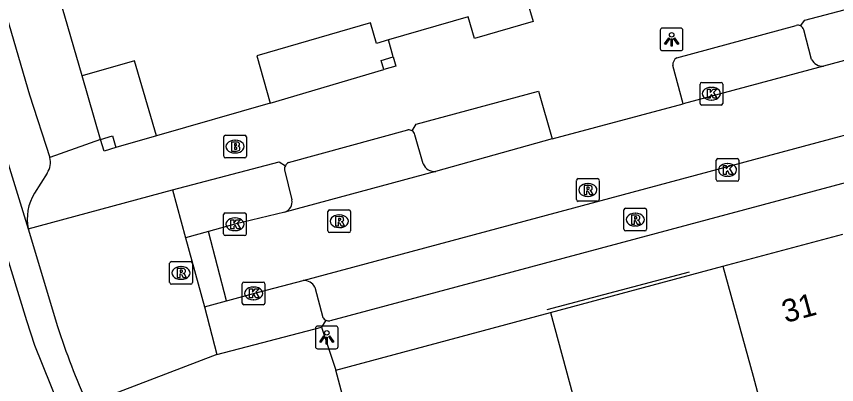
# Model space of a CAD drawing. Extents: x 159265 to 160143, y 383413 to 384319.
# Drawn here: x 159644.75 to 159680.89, y 383933.41 to 383949.64 of the extents above; entities that cross this region are included whole.
import ezdxf

# ---------------------------------------------------------------- set-up
doc = ezdxf.new("R2010")
doc.units = 0
for name, color, linetype in [('IMGEO_Brandkraan', 7, 'Continuous'), ('IMGEO_Kolk', 7, 'Continuous'), ('IMGEO_Lichtpunt', 7, 'Continuous'), ('IMGEO_Muur', 7, 'Continuous'), ('IMGEO_Pand', 7, 'Continuous'), ('IMGEO_Pand_nummerreeks', 7, 'Continuous'), ('IMGEO_Pand_overbouw', 7, 'Continuous'), ('IMGEO_Parkeervlak_open', 7, 'Continuous'), ('IMGEO_Rijbaan_lokaal_gesloten', 7, 'Continuous'), ('IMGEO_Rijbaan_lokaal_open', 7, 'Continuous'), ('IMGEO_Rioolput', 7, 'Continuous'), ('IMGEO_Voetpad_open', 7, 'Continuous')]:
    doc.layers.add(name, color=color, linetype=linetype)

msp = doc.modelspace()

# ---------------------------------------------------------------- linework, layer by layer
at = {"layer": 'IMGEO_Brandkraan'}
for p, q in [((159653.887, 383943.476), (159653.887, 383944.328)), ((159653.962, 383944.402), (159654.814, 383944.402)), ((159654.888, 383944.328), (159654.888, 383943.476)), ((159654.375, 383944.182), (159654.4, 383944.182)), ((159654.398, 383943.622), (159654.373, 383943.622)), ((159654.814, 383943.402), (159653.962, 383943.402))]:
    msp.add_line(p, q, dxfattribs=at)
for points in [[(159653.887, 383943.476), (159653.887, 383944.328)], [(159653.962, 383944.402), (159654.814, 383944.402)], [(159654.888, 383944.328), (159654.888, 383943.476)], [(159654.235, 383944.102), (159654.235, 383943.702), (159654.448, 383943.702)], [(159654.466, 383944.102), (159654.235, 383944.102)], [(159654.414, 383944.021), (159654.36, 383944.021), (159654.36, 383943.945)], [(159654.36, 383943.945), (159654.413, 383943.945)], [(159654.422, 383943.869), (159654.36, 383943.869), (159654.36, 383943.788)], [(159654.36, 383943.788), (159654.422, 383943.788)], [(159654.814, 383943.402), (159653.962, 383943.402)]]:
    msp.add_lwpolyline(points, dxfattribs=at)
for centre, radius, start, end in [((159653.964, 383944.326), 0.0765, 91.552, 178.448), ((159653.964, 383944.326), 0.0765, 91.552, 178.448), ((159654.812, 383944.326), 0.0765, 1.552, 88.448), ((159654.812, 383944.326), 0.0765, 1.552, 88.448), ((159654.415, 383943.983), 0.0379, 267.8285, 90.9355), ((159654.423, 383943.828), 0.0404, 269.8759, 90.5077), ((159654.47, 383943.957), 0.145, 59.4692, 91.5367), ((159654.495, 383944.004), 0.0922, 285.5137, 58.1501), ((159654.5, 383943.812), 0.105, 301.3115, 78.989), ((159653.964, 383943.478), 0.0765, 181.552, 268.448), ((159653.964, 383943.478), 0.0765, 181.552, 268.448), ((159654.454, 383943.953), 0.251, 268.6676, 293.5347), ((159654.812, 383943.478), 0.0765, 271.552, 358.448), ((159654.812, 383943.478), 0.0765, 271.552, 358.448)]:
    msp.add_arc(centre, radius, start, end, dxfattribs=at)
for centre, major_axis, ratio, start_param, end_param in [((159654.374, 383943.902), (-0.387, 0.002), 0.722429, 4.712389, 7.853982), ((159654.399, 383943.902), (-0.39, 0.002), 0.717154, 1.570796, 4.712389)]:
    msp.add_ellipse(centre, major_axis=major_axis, ratio=ratio, start_param=start_param, end_param=end_param, dxfattribs=at)
at = {"layer": 'IMGEO_Kolk'}
for p, q in [((159674.949, 383946.733), (159675.801, 383946.733)), ((159674.874, 383945.807), (159674.874, 383946.659)), ((159675.362, 383946.513), (159675.387, 383946.513)), ((159675.875, 383946.659), (159675.875, 383945.807)), ((159675.801, 383945.733), (159674.949, 383945.733)), ((159675.385, 383945.953), (159675.36, 383945.953)), ((159675.583, 383942.444), (159675.583, 383943.296)), ((159675.658, 383943.37), (159676.51, 383943.37)), ((159676.071, 383943.15), (159676.096, 383943.15)), ((159676.584, 383943.296), (159676.584, 383942.444)), ((159676.094, 383942.59), (159676.069, 383942.59)), ((159676.51, 383942.37), (159675.658, 383942.37)), ((159653.957, 383940.977), (159654.809, 383940.977)), ((159653.882, 383940.051), (159653.882, 383940.903)), ((159654.37, 383940.757), (159654.395, 383940.757)), ((159654.883, 383940.903), (159654.883, 383940.051)), ((159654.809, 383939.977), (159653.957, 383939.977)), ((159654.393, 383940.197), (159654.368, 383940.197)), ((159654.704, 383937), (159654.704, 383937.852)), ((159654.779, 383937.926), (159655.631, 383937.926)), ((159655.192, 383937.706), (159655.217, 383937.706)), ((159655.705, 383937.852), (159655.705, 383937)), ((159655.215, 383937.146), (159655.19, 383937.146)), ((159655.631, 383936.926), (159654.779, 383936.926))]:
    msp.add_line(p, q, dxfattribs=at)
for points in [[(159674.949, 383946.733), (159675.801, 383946.733)], [(159674.874, 383945.807), (159674.874, 383946.659)], [(159675.195, 383946.433), (159675.318, 383946.433), (159675.318, 383946.282), (159675.448, 383946.433), (159675.612, 383946.433), (159675.466, 383946.282), (159675.619, 383946.033), (159675.467, 383946.033), (159675.382, 383946.197), (159675.318, 383946.13), (159675.318, 383946.033), (159675.195, 383946.033), (159675.195, 383946.433)], [(159675.875, 383946.659), (159675.875, 383945.807)], [(159675.801, 383945.733), (159674.949, 383945.733)], [(159675.583, 383942.444), (159675.583, 383943.296)], [(159675.658, 383943.37), (159676.51, 383943.37)], [(159676.584, 383943.296), (159676.584, 383942.444)], [(159675.904, 383943.07), (159676.027, 383943.07), (159676.027, 383942.919), (159676.157, 383943.07), (159676.321, 383943.07), (159676.175, 383942.919), (159676.328, 383942.67), (159676.176, 383942.67), (159676.091, 383942.834), (159676.027, 383942.767), (159676.027, 383942.67), (159675.904, 383942.67), (159675.904, 383943.07)], [(159676.51, 383942.37), (159675.658, 383942.37)], [(159653.957, 383940.977), (159654.809, 383940.977)], [(159653.882, 383940.051), (159653.882, 383940.903)], [(159654.203, 383940.677), (159654.326, 383940.677), (159654.326, 383940.526), (159654.456, 383940.677), (159654.62, 383940.677), (159654.474, 383940.526), (159654.627, 383940.277), (159654.475, 383940.277), (159654.39, 383940.441), (159654.326, 383940.374), (159654.326, 383940.277), (159654.203, 383940.277), (159654.203, 383940.677)], [(159654.883, 383940.903), (159654.883, 383940.051)], [(159654.809, 383939.977), (159653.957, 383939.977)], [(159654.704, 383937), (159654.704, 383937.852)], [(159654.779, 383937.926), (159655.631, 383937.926)], [(159655.705, 383937.852), (159655.705, 383937)], [(159655.025, 383937.626), (159655.148, 383937.626), (159655.148, 383937.475), (159655.278, 383937.626), (159655.442, 383937.626), (159655.296, 383937.475), (159655.449, 383937.226), (159655.297, 383937.226), (159655.212, 383937.39), (159655.148, 383937.323), (159655.148, 383937.226), (159655.025, 383937.226), (159655.025, 383937.626)], [(159655.631, 383936.926), (159654.779, 383936.926)]]:
    msp.add_lwpolyline(points, dxfattribs=at)
for centre, start, end in [((159674.951, 383946.657), 91.552, 178.448), ((159674.951, 383946.657), 91.552, 178.448), ((159675.799, 383946.657), 1.552, 88.448), ((159675.799, 383946.657), 1.552, 88.448), ((159674.951, 383945.809), 181.552, 268.448), ((159674.951, 383945.809), 181.552, 268.448), ((159675.799, 383945.809), 271.552, 358.448), ((159675.799, 383945.809), 271.552, 358.448), ((159675.66, 383943.294), 91.552, 178.448), ((159675.66, 383943.294), 91.552, 178.448), ((159676.508, 383943.294), 1.552, 88.448), ((159676.508, 383943.294), 1.552, 88.448), ((159675.66, 383942.446), 181.552, 268.448), ((159675.66, 383942.446), 181.552, 268.448), ((159676.508, 383942.446), 271.552, 358.448), ((159676.508, 383942.446), 271.552, 358.448), ((159653.959, 383940.901), 91.552, 178.448), ((159653.959, 383940.901), 91.552, 178.448), ((159654.807, 383940.901), 1.552, 88.448), ((159654.807, 383940.901), 1.552, 88.448), ((159653.959, 383940.053), 181.552, 268.448), ((159653.959, 383940.053), 181.552, 268.448), ((159654.807, 383940.053), 271.552, 358.448), ((159654.807, 383940.053), 271.552, 358.448), ((159654.781, 383937.85), 91.552, 178.448), ((159654.781, 383937.85), 91.552, 178.448), ((159655.629, 383937.85), 1.552, 88.448), ((159655.629, 383937.85), 1.552, 88.448), ((159654.781, 383937.002), 181.552, 268.448), ((159654.781, 383937.002), 181.552, 268.448), ((159655.629, 383937.002), 271.552, 358.448), ((159655.629, 383937.002), 271.552, 358.448)]:
    msp.add_arc(centre, 0.0765, start, end, dxfattribs=at)
for centre, major_axis, ratio, start_param, end_param in [((159675.361, 383946.233), (-0.387, 0.002), 0.722429, 4.712389, 7.853982), ((159675.386, 383946.233), (-0.39, 0.002), 0.717154, 1.570796, 4.712389), ((159676.07, 383942.87), (-0.387, 0.002), 0.722429, 4.712389, 7.853982), ((159676.095, 383942.87), (-0.39, 0.002), 0.717154, 1.570796, 4.712389), ((159654.369, 383940.477), (-0.387, 0.002), 0.722429, 4.712389, 7.853982), ((159654.394, 383940.477), (-0.39, 0.002), 0.717154, 1.570796, 4.712389), ((159655.191, 383937.426), (-0.387, 0.002), 0.722429, 4.712389, 7.853982), ((159655.216, 383937.426), (-0.39, 0.002), 0.717154, 1.570796, 4.712389)]:
    msp.add_ellipse(centre, major_axis=major_axis, ratio=ratio, start_param=start_param, end_param=end_param, dxfattribs=at)
at = {"layer": 'IMGEO_Lichtpunt'}
for p, q in [((159673.122, 383949.033), (159673.122, 383948.226)), ((159673.122, 383949.033), (159673.122, 383948.226)), ((159674.024, 383949.128), (159673.216, 383949.128)), ((159674.024, 383949.128), (159673.216, 383949.128)), ((159674.118, 383948.226), (159674.118, 383949.033)), ((159674.118, 383948.226), (159674.118, 383949.033)), ((159673.216, 383948.132), (159674.024, 383948.132)), ((159673.216, 383948.132), (159674.024, 383948.132)), ((159657.929, 383935.888), (159657.929, 383935.081)), ((159657.929, 383935.888), (159657.929, 383935.081)), ((159658.831, 383935.983), (159658.023, 383935.983)), ((159658.831, 383935.983), (159658.023, 383935.983)), ((159658.925, 383935.081), (159658.925, 383935.888)), ((159658.925, 383935.081), (159658.925, 383935.888)), ((159658.023, 383934.987), (159658.831, 383934.987)), ((159658.023, 383934.987), (159658.831, 383934.987))]:
    msp.add_line(p, q, dxfattribs=at)
for points in [[(159673.496, 383948.697), (159673.535, 383948.669), (159673.347, 383948.407), (159673.309, 383948.434), (159673.496, 383948.697)], [(159673.598, 383948.649), (159673.645, 383948.649), (159673.645, 383948.327), (159673.598, 383948.327), (159673.598, 383948.649)], [(159673.708, 383948.669), (159673.746, 383948.696), (159673.933, 383948.434), (159673.894, 383948.406), (159673.708, 383948.669)], [(159658.303, 383935.552), (159658.342, 383935.524), (159658.154, 383935.262), (159658.116, 383935.289), (159658.303, 383935.552)], [(159658.515, 383935.524), (159658.553, 383935.551), (159658.74, 383935.289), (159658.701, 383935.261), (159658.515, 383935.524)], [(159658.405, 383935.504), (159658.452, 383935.504), (159658.452, 383935.182), (159658.405, 383935.182), (159658.405, 383935.504)]]:
    msp.add_lwpolyline(points, dxfattribs=at)
for centre in [(159673.621, 383948.831), (159658.428, 383935.686)]:
    msp.add_circle(centre, 0.0994, dxfattribs=at)
for centre, start, end in [((159673.216, 383949.033), 90, 180), ((159673.216, 383949.033), 90, 180), ((159674.024, 383949.033), 0, 90), ((159674.024, 383949.033), 0, 90), ((159673.216, 383948.226), 180, 270), ((159673.216, 383948.226), 180, 270), ((159674.024, 383948.226), 270, 0), ((159674.024, 383948.226), 270, 360), ((159658.023, 383935.888), 90, 180), ((159658.023, 383935.888), 90, 180), ((159658.831, 383935.888), 0, 90), ((159658.831, 383935.888), 0, 90), ((159658.023, 383935.081), 180, 270), ((159658.023, 383935.081), 180, 270), ((159658.831, 383935.081), 270, 0), ((159658.831, 383935.081), 270, 360)]:
    msp.add_arc(centre, 0.0946, start, end, dxfattribs=at)
at = {"layer": 'IMGEO_Muur'}
msp.add_lwpolyline([(159668.142, 383936.721), (159674.406, 383938.381)], dxfattribs=at)
at = {"layer": 'IMGEO_Pand'}
for points in [[(159647.645, 383947.021), (159645.78, 383953.455)], [(159669.525, 383951.042), (159667.24, 383950.377), (159667.519, 383949.416), (159664.937, 383948.665), (159664.657, 383949.625), (159661.151, 383948.606), (159660.611, 383948.449), (159660.347, 383949.358), (159655.341, 383947.903), (159655.94, 383945.817), (159650.922, 383944.377)], [(159661.474, 383947.45), (159660.943, 383947.296), (159660.826, 383947.699), (159661.357, 383947.854), (159661.474, 383947.45)], [(159650.922, 383944.377), (159649.95, 383947.689), (159647.645, 383947.021)], [(159648.461, 383944.219), (159648.987, 383944.374), (159649.14, 383943.854)], [(159649.14, 383943.854), (159648.614, 383943.698), (159648.461, 383944.219)], [(159675.88, 383938.628), (159681.16, 383940.045)], [(159675.88, 383938.628), (159677.211, 383933.783), (159677.821, 383931.519), (159680.176, 383932.155), (159680.754, 383930.02), (159681.397, 383927.646), (159684.3, 383928.431)], [(159658.825, 383934.047), (159668.29, 383936.587)], [(159668.29, 383936.587), (159669.779, 383931.048), (159667.071, 383930.324)], [(159660.225, 383928.807), (159658.825, 383934.047)]]:
    msp.add_lwpolyline(points, dxfattribs=at)
at = {"layer": 'IMGEO_Pand_overbouw'}
msp.add_lwpolyline([(159661.357, 383947.854), (159661.151, 383948.606), (159660.611, 383948.449), (159660.347, 383949.358), (159655.341, 383947.903), (159655.94, 383945.817), (159660.943, 383947.296), (159660.826, 383947.699)], close=True, dxfattribs=at)
at = {"layer": 'IMGEO_Parkeervlak_open'}
for points in [[(159679.789, 383947.746), (159679.446, 383949.056)], [(159662.68, 383943.144), (159662.311, 383944.426)], [(159656.563, 383942.876), (159656.887, 383941.551)], [(159657.898, 383937.701), (159658.256, 383936.368)]]:
    msp.add_lwpolyline(points, dxfattribs=at)
for centre, radius, start, end in [((159679.182, 383948.974), 0.276, 17.2177, 64.7667), ((159680.263, 383947.972), 0.525, 205.5054, 275.1233), ((159662.051, 383944.367), 0.266, 12.7441, 58.3312), ((159663.169, 383943.328), 0.522, 200.6512, 276.1925), ((159656.9, 383942.898), 0.338, 151.585, 183.7555), ((159656.423, 383941.456), 0.474, 290.1378, 11.591), ((159657.433, 383937.479), 0.515, 25.5566, 94.8323), ((159658.535, 383936.54), 0.328, 211.6317, 244.1152)]:
    msp.add_arc(centre, radius, start, end, dxfattribs=at)
at = {"layer": 'IMGEO_Rijbaan_lokaal_gesloten'}
for points in [[(159644.044, 383944.284), (159645.276, 383940.274)], [(159667.489, 383909.513), (159663.889, 383911.991), (159659.496, 383915.179), (159656.955, 383917.333), (159654.026, 383920.522), (159652.261, 383922.762), (159650.84, 383924.787), (159650.206, 383925.812), (159648.727, 383928.309), (159646.97, 383931.638), (159645.568, 383935.135), (159645.217, 383936.218), (159644.2, 383939.527), (159642.94, 383943.962)], [(159645.276, 383940.274), (159646.565, 383935.968)], [(159653.212, 383940.157), (159652.208, 383939.872)], [(159652.208, 383939.872), (159653.038, 383936.835)], [(159654.011, 383937.105), (159653.212, 383940.157)], [(159653.038, 383936.835), (159654.011, 383937.105)]]:
    msp.add_lwpolyline(points, dxfattribs=at)
msp.add_arc((159682.611, 383947.721), 37.913, 198.0587, 203.5987, dxfattribs=at)
at = {"layer": 'IMGEO_Rijbaan_lokaal_open'}
for points in [[(159657.39, 383937.992), (159704.87, 383950.769)], [(159682.382, 383948.011), (159680.31, 383947.449)], [(159680.31, 383947.449), (159674.128, 383945.78)], [(159668.361, 383944.241), (159674.128, 383945.78)], [(159668.361, 383944.241), (159663.225, 383942.809)], [(159663.225, 383942.809), (159656.586, 383941.011)], [(159656.586, 383941.011), (159654.383, 383940.477), (159653.212, 383940.157)], [(159654.011, 383937.105), (159654.068, 383937.121), (159655.205, 383937.426), (159657.39, 383937.992)]]:
    msp.add_lwpolyline(points, dxfattribs=at)
at = {"layer": 'IMGEO_Rioolput'}
for p, q in [((159669.43, 383941.561), (159669.43, 383942.413)), ((159669.505, 383942.487), (159670.357, 383942.487)), ((159670.431, 383942.413), (159670.431, 383941.561)), ((159669.918, 383942.267), (159669.943, 383942.267)), ((159669.941, 383941.707), (159669.916, 383941.707)), ((159670.357, 383941.487), (159669.505, 383941.487)), ((159658.476, 383940.185), (159658.476, 383941.037)), ((159658.551, 383941.111), (159659.403, 383941.111)), ((159659.477, 383941.037), (159659.477, 383940.185)), ((159671.52, 383940.255), (159671.52, 383941.107)), ((159671.595, 383941.181), (159672.447, 383941.181)), ((159672.008, 383940.961), (159672.033, 383940.961)), ((159672.521, 383941.107), (159672.521, 383940.255)), ((159658.964, 383940.891), (159658.989, 383940.891)), ((159658.987, 383940.331), (159658.962, 383940.331)), ((159672.031, 383940.401), (159672.006, 383940.401)), ((159659.403, 383940.111), (159658.551, 383940.111)), ((159672.447, 383940.181), (159671.595, 383940.181)), ((159651.58, 383938.828), (159652.432, 383938.828)), ((159651.505, 383937.902), (159651.505, 383938.754)), ((159651.993, 383938.608), (159652.018, 383938.608)), ((159652.506, 383938.754), (159652.506, 383937.902)), ((159652.016, 383938.048), (159651.991, 383938.048)), ((159652.432, 383937.828), (159651.58, 383937.828))]:
    msp.add_line(p, q, dxfattribs=at)
for points in [[(159669.43, 383941.561), (159669.43, 383942.413)], [(159669.505, 383942.487), (159670.357, 383942.487)], [(159670.431, 383942.413), (159670.431, 383941.561)], [(159670.019, 383942.185), (159669.767, 383942.187), (159669.767, 383941.787)], [(159669.945, 383942.106), (159669.891, 383942.106), (159669.891, 383942.025)], [(159669.891, 383942.025), (159669.943, 383942.025)], [(159669.767, 383941.787), (159669.891, 383941.787), (159669.891, 383941.949), (159669.902, 383941.949)], [(159669.949, 383941.92), (159670.02, 383941.787), (159670.16, 383941.787), (159670.095, 383941.913)], [(159670.357, 383941.487), (159669.505, 383941.487)], [(159658.476, 383940.185), (159658.476, 383941.037)], [(159658.551, 383941.111), (159659.403, 383941.111)], [(159659.477, 383941.037), (159659.477, 383940.185)], [(159671.52, 383940.255), (159671.52, 383941.107)], [(159671.595, 383941.181), (159672.447, 383941.181)], [(159672.521, 383941.107), (159672.521, 383940.255)], [(159659.065, 383940.809), (159658.813, 383940.811), (159658.813, 383940.411)], [(159658.813, 383940.411), (159658.937, 383940.411), (159658.937, 383940.573), (159658.948, 383940.573)], [(159658.991, 383940.73), (159658.937, 383940.73), (159658.937, 383940.649)], [(159658.937, 383940.649), (159658.989, 383940.649)], [(159672.109, 383940.879), (159671.857, 383940.881), (159671.857, 383940.481)], [(159671.857, 383940.481), (159671.981, 383940.481), (159671.981, 383940.643), (159671.992, 383940.643)], [(159672.035, 383940.8), (159671.981, 383940.8), (159671.981, 383940.719)], [(159671.981, 383940.719), (159672.033, 383940.719)], [(159672.039, 383940.614), (159672.11, 383940.481), (159672.25, 383940.481), (159672.185, 383940.607)], [(159658.995, 383940.544), (159659.066, 383940.411), (159659.206, 383940.411), (159659.141, 383940.537)], [(159659.403, 383940.111), (159658.551, 383940.111)], [(159672.447, 383940.181), (159671.595, 383940.181)], [(159651.58, 383938.828), (159652.432, 383938.828)], [(159651.505, 383937.902), (159651.505, 383938.754)], [(159652.094, 383938.526), (159651.842, 383938.528), (159651.842, 383938.128)], [(159652.02, 383938.447), (159651.966, 383938.447), (159651.966, 383938.366)], [(159652.506, 383938.754), (159652.506, 383937.902)], [(159651.842, 383938.128), (159651.966, 383938.128), (159651.966, 383938.29), (159651.977, 383938.29)], [(159651.966, 383938.366), (159652.018, 383938.366)], [(159652.024, 383938.261), (159652.095, 383938.128), (159652.235, 383938.128), (159652.17, 383938.254)], [(159652.432, 383937.828), (159651.58, 383937.828)]]:
    msp.add_lwpolyline(points, dxfattribs=at)
for centre, radius, start, end in [((159669.507, 383942.411), 0.0765, 91.552, 178.448), ((159669.507, 383942.411), 0.0765, 91.552, 178.448), ((159670.355, 383942.411), 0.0765, 1.552, 88.448), ((159670.355, 383942.411), 0.0765, 1.552, 88.448), ((159669.927, 383942.214), 0.19, 274.7715, 282.9687), ((159669.951, 383942.01), 0.0964, 77.0061, 93.1865), ((159669.965, 383942.067), 0.0378, 276.6634, 79.6772), ((159670.018, 383942.075), 0.109, 350.3612, 89.416), ((159670.016, 383942.075), 0.112, 277.5842, 350.9817), ((159669.901, 383941.896), 0.0533, 26.0293, 88.6989), ((159670, 383941.86), 0.108, 29.5134, 73.7905), ((159669.507, 383941.563), 0.0765, 181.552, 268.448), ((159669.507, 383941.563), 0.0765, 181.552, 268.448), ((159670.355, 383941.563), 0.0765, 271.552, 358.448), ((159670.355, 383941.563), 0.0765, 271.552, 358.448), ((159658.553, 383941.035), 0.0765, 91.552, 178.448), ((159658.553, 383941.035), 0.0765, 91.552, 178.448), ((159659.401, 383941.035), 0.0765, 1.552, 88.448), ((159659.401, 383941.035), 0.0765, 1.552, 88.448), ((159671.597, 383941.105), 0.0765, 91.552, 178.448), ((159671.597, 383941.105), 0.0765, 91.552, 178.448), ((159672.445, 383941.105), 0.0765, 1.552, 88.448), ((159672.445, 383941.105), 0.0765, 1.552, 88.448), ((159658.947, 383940.52), 0.0533, 26.0293, 88.6989), ((159658.973, 383940.838), 0.19, 274.7715, 282.9687), ((159658.997, 383940.634), 0.0964, 77.0061, 93.1865), ((159659.011, 383940.691), 0.0378, 276.6634, 79.6772), ((159659.064, 383940.699), 0.109, 350.3612, 89.416), ((159659.062, 383940.699), 0.112, 277.5842, 350.9817), ((159659.046, 383940.484), 0.108, 29.5134, 73.7905), ((159671.991, 383940.59), 0.0533, 26.0293, 88.6989), ((159672.017, 383940.908), 0.19, 274.7715, 282.9687), ((159672.041, 383940.704), 0.0964, 77.0061, 93.1865), ((159672.055, 383940.761), 0.0378, 276.6634, 79.6772), ((159672.108, 383940.769), 0.109, 350.3612, 89.416), ((159672.106, 383940.769), 0.112, 277.5842, 350.9817), ((159672.09, 383940.554), 0.108, 29.5134, 73.7905), ((159671.597, 383940.257), 0.0765, 181.552, 268.448), ((159671.597, 383940.257), 0.0765, 181.552, 268.448), ((159672.445, 383940.257), 0.0765, 271.552, 358.448), ((159672.445, 383940.257), 0.0765, 271.552, 358.448), ((159658.553, 383940.187), 0.0765, 181.552, 268.448), ((159658.553, 383940.187), 0.0765, 181.552, 268.448), ((159659.401, 383940.187), 0.0765, 271.552, 358.448), ((159659.401, 383940.187), 0.0765, 271.552, 358.448), ((159651.582, 383938.752), 0.0765, 91.552, 178.448), ((159651.582, 383938.752), 0.0765, 91.552, 178.448), ((159652.43, 383938.752), 0.0765, 1.552, 88.448), ((159652.43, 383938.752), 0.0765, 1.552, 88.448), ((159652.026, 383938.351), 0.0964, 77.0061, 93.1865), ((159652.04, 383938.408), 0.0378, 276.6634, 79.6772), ((159652.093, 383938.416), 0.109, 350.3612, 89.416), ((159651.976, 383938.237), 0.0533, 26.0293, 88.6989), ((159652.002, 383938.555), 0.19, 274.7715, 282.9687), ((159652.091, 383938.416), 0.112, 277.5842, 350.9817), ((159652.075, 383938.201), 0.108, 29.5134, 73.7905), ((159651.582, 383937.904), 0.0765, 181.552, 268.448), ((159651.582, 383937.904), 0.0765, 181.552, 268.448), ((159652.43, 383937.904), 0.0765, 271.552, 358.448), ((159652.43, 383937.904), 0.0765, 271.552, 358.448)]:
    msp.add_arc(centre, radius, start, end, dxfattribs=at)
for centre, major_axis, ratio, start_param, end_param in [((159669.917, 383941.987), (-0.387, 0.002), 0.722429, 4.712389, 7.853982), ((159669.942, 383941.987), (-0.39, 0.002), 0.717154, 1.570796, 4.712389), ((159672.007, 383940.681), (-0.387, 0.002), 0.722429, 4.712389, 7.853982), ((159672.032, 383940.681), (-0.39, 0.002), 0.717154, 1.570796, 4.712389), ((159658.963, 383940.611), (-0.387, 0.002), 0.722429, 4.712389, 7.853982), ((159658.988, 383940.611), (-0.39, 0.002), 0.717154, 1.570796, 4.712389), ((159651.992, 383938.328), (-0.387, 0.002), 0.722429, 4.712389, 7.853982), ((159652.017, 383938.328), (-0.39, 0.002), 0.717154, 1.570796, 4.712389)]:
    msp.add_ellipse(centre, major_axis=major_axis, ratio=ratio, start_param=start_param, end_param=end_param, dxfattribs=at)
at = {"layer": 'IMGEO_Voetpad_open'}
for points in [[(159772, 383966.637), (159658.57, 383936.213)], [(159642.118, 383957.174), (159642.159, 383957.031), (159645.336, 383946.19), (159646.227, 383943.421)], [(159679.3, 383949.224), (159679.483, 383949.472), (159682.121, 383950.161), (159682.159, 383950.171), (159682.435, 383950.025)], [(159673.845, 383947.815), (159679.115, 383949.242)], [(159674.128, 383945.78), (159673.68, 383947.481)], [(159648.461, 383944.219), (159647.645, 383947.021)], [(159662.191, 383944.594), (159662.359, 383944.886), (159667.759, 383946.34), (159668.361, 383944.241)], [(159656.742, 383943.198), (159662.005, 383944.633)], [(159648.461, 383944.219), (159646.227, 383943.421)], [(159650.922, 383944.377), (159649.14, 383943.854)], [(159651.629, 383941.989), (159656.336, 383943.225), (159656.603, 383943.059)], [(159646.103, 383942.735), (159645.549, 383941.844)], [(159645.276, 383940.274), (159651.629, 383941.989)], [(159651.629, 383941.989), (159652.208, 383939.872)], [(159668.29, 383936.587), (159675.88, 383938.628)], [(159653.038, 383936.835), (159653.589, 383934.728)], [(159658.392, 383936.245), (159658.195, 383935.932)], [(159653.589, 383934.728), (159658.195, 383935.932)], [(159658.195, 383935.932), (159658.825, 383934.047)], [(159653.589, 383934.728), (159647.868, 383932.543)]]:
    msp.add_lwpolyline(points, dxfattribs=at)
for centre, radius, start, end in [((159679.182, 383948.974), 0.277, 64.8223, 104.0632), ((159674.011, 383947.525), 0.334, 119.7848, 187.6354), ((159662.045, 383944.361), 0.275, 57.9063, 98.4095), ((159645.455, 383943.206), 0.801, 323.9743, 15.5336), ((159656.897, 383942.904), 0.333, 117.8175, 152.1825), ((159647.4, 383940.713), 2.169, 148.5878, 191.6837), ((159658.539, 383936.554), 0.342, 244.4852, 275.1318)]:
    msp.add_arc(centre, radius, start, end, dxfattribs=at)

# ---------------------------------------------------------------- texts
at = {"layer": 'IMGEO_Pand_nummerreeks'}
msp.add_text('31', height=1, rotation=15.0745, dxfattribs=at).set_placement((159678.637, 383936.117))

doc.saveas('drawing.dxf')
